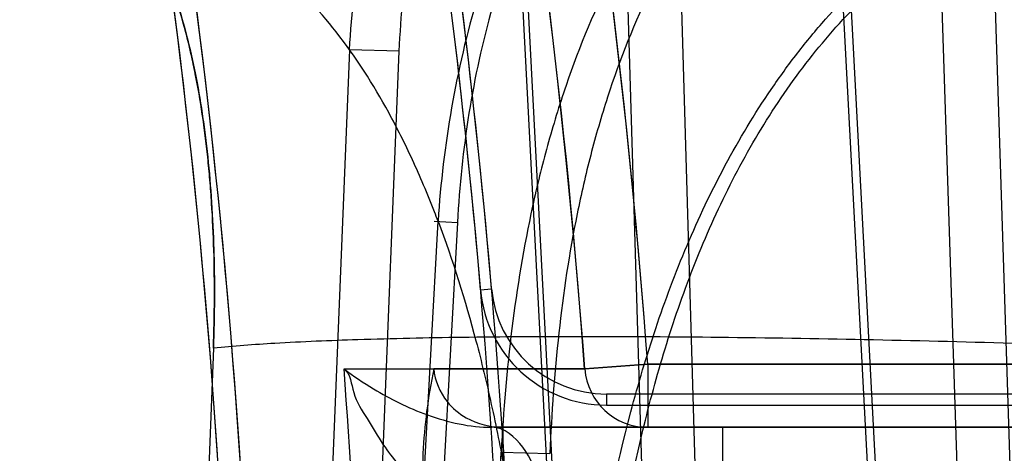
# Model space of a CAD drawing. Header units: millimetres. Extents: x 0 to 297, y 0 to 210.
# Tile 408 of 499: x 240.8153 to 240.8699, y 160.037 to 160.0611. Entities that reach past the tile are written whole.
import ezdxf

# ---------------------------------------------------------------- set-up
doc = ezdxf.new("R2010")
doc.units = ezdxf.units.MM
doc.header["$LTSCALE"] = 16.335
doc.layers.get('0').update_dxf_attribs({"linetype": 'CONTINUOUS'})
for name, color, linetype in [('AXES_REF', 7, 'CONTINUOUS'), ('INTFCLR_1', 7, 'CONTINUOUS'), ('INTFCLR_144815', 7, 'CONTINUOUS'), ('INTFCLR_72935', 7, 'CONTINUOUS')]:
    doc.layers.add(name, color=color, linetype=linetype)

msp = doc.modelspace()

# ---------------------------------------------------------------- linework, layer by layer
at = {"color": 7, "linetype": 'Continuous'}
for radius in [6.787079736, 6.7865, 6.743039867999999]:
    msp.add_circle((241.4889109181, 154.7114647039), radius, dxfattribs=at)
for radius, start, end in [(6.72, 278.2771290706, 261.7228709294), (6.874, 113.0826918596, 346.8308908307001)]:
    msp.add_arc((241.4889109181, 154.7114647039), radius, start, end, dxfattribs=at)
at = {"layer": 'AXES_REF', "color": 9, "linetype": 'Continuous'}
msp.add_arc((241.4889109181, 154.7114647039), 6.191158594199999, 94.4118118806, 85.5881881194, dxfattribs=at)
at = {"layer": 'INTFCLR_1', "color": 6, "linetype": 'Continuous'}
msp.add_line((240.8466225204, 160.0417064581), (240.8382509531, 160.0417064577), dxfattribs=at)
at = {"layer": 'INTFCLR_1', "color": 9, "linetype": 'Continuous'}
for p, q in [((240.8501100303, 160.0419647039), (240.8466225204, 160.0417064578)), ((240.8501100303, 160.0419647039), (240.8501100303, 160.0384647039)), ((240.9147152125, 160.0419647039), (240.8501100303, 160.0419647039)), ((240.8421011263, 160.0314647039), (240.8421011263, 160.0384647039)), ((240.8421011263, 160.0384647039), (240.9147152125, 160.0384647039))]:
    msp.add_line(p, q, dxfattribs=at)
for centre, radius, start, end in [((240.4247152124, 160.0104647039), 0.4230504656, 4.2349584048, 43.61014177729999), ((240.4247152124, 160.0104647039), 0.4265594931, 4.2349578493, 15.4129247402), ((240.8501114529, 160.0419629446), 0.003498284, 184.2045018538, 269.976699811)]:
    msp.add_arc(centre, radius, start, end, dxfattribs=at)
at = {"layer": 'INTFCLR_1', "color": 6, "linetype": 'Continuous'}
for radius, start, end in [(0.4176526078, 3.0516590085, 7.6294468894), (0.4182650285, 3.1312009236, 7.6294436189), (0.402418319, 356.013443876, 7.6295226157), (0.4036526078, 356.0148208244, 7.629522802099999)]:
    msp.add_arc((240.4247152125, 160.0104647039), radius, start, end, dxfattribs=at)
msp.add_open_spline([(240.8382509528, 160.0417064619), (240.8380895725, 160.0409247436), (240.8378241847, 160.039366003), (240.8376281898, 160.0370152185), (240.8375732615, 160.0347001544), (240.8376162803, 160.0331661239), (240.837656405, 160.0324111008)], degree=3, knots=[0, 0, 0, 0, 0.2564157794, 0.5072612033, 0.7571129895, 1, 1, 1, 1], dxfattribs=at)
at = {"layer": 'INTFCLR_1', "color": 9, "linetype": 'Continuous'}
msp.add_open_spline([(240.8382509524, 160.0417064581), (240.8383044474, 160.0410546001), (240.8387730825, 160.0399492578), (240.8402006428, 160.0387719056), (240.84139539, 160.0384647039), (240.8421011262, 160.0384647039)], degree=3, knots=[0, 0, 0, 0, 0.3591718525, 0.6124442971, 1, 1, 1, 1], dxfattribs=at)
at = {"layer": 'INTFCLR_144815', "color": 9, "linetype": 'Continuous'}
for p, q in [((240.8428477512, 160.0682232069), (240.8465699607, 159.9964647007)), ((240.843139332, 160.0682964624), (240.8468685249, 159.996464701)), ((240.8509752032, 159.9964647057), (240.8488295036, 160.0682232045)), ((240.8539419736, 159.9964647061), (240.851797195, 160.0682964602)), ((240.8644002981, 159.9964647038), (240.8606085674, 160.0682232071)), ((240.8648524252, 159.9964647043), (240.8610538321, 160.0682964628)), ((240.8662084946, 160.068223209), (240.8685253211, 159.996464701)), ((240.8691532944, 160.0682964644), (240.871469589, 159.9964647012)), ((240.8335828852, 160.0594177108), (240.8310891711, 159.997991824)), ((240.8363398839, 160.0593444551), (240.8335828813, 160.0594177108)), ((240.8337892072, 159.9964647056), (240.8363398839, 160.0593444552)), ((240.8356436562, 159.9979918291), (240.8384855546, 160.0499122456)), ((240.83827876, 160.0499178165), (240.8395594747, 160.049838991)), ((240.8395594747, 160.0498389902), (240.8366363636, 159.9964647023)), ((240.8260316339, 160.0428609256), (240.8251448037, 160.0194547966)), ((240.8403221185, 159.9979918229), (240.841983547, 160.0370939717)), ((240.8419835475, 160.0370939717), (240.844683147, 160.0370207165))]:
    msp.add_line(p, q, dxfattribs=at)
for points, knots in [([(240.8685133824, 160.1224647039), (240.8688997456, 160.1224647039), (240.8697797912, 160.122150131), (240.8708478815, 160.1209967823), (240.87162621, 160.1196309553), (240.8722468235, 160.1182251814), (240.8729275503, 160.1163960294), (240.8737182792, 160.113678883), (240.874564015, 160.1099116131), (240.8751919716, 160.1063548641), (240.8756015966, 160.1036219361), (240.8758357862, 160.1019201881), (240.8761951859, 160.0991487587), (240.8766831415, 160.0947392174), (240.8772234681, 160.0885244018), (240.877552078, 160.0836136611), (240.8777456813, 160.0801732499), (240.8778712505, 160.0777564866), (240.8780698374, 160.0734088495), (240.8782851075, 160.0670454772), (240.878413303, 160.0605617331), (240.8784666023, 160.0552327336), (240.8784860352, 160.0497566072), (240.8784613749, 160.0456247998), (240.8784278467, 160.0428609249)], [0, 0, 0, 0, 0.0141696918, 0.0322450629, 0.0566277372, 0.0716000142, 0.0885734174, 0.1281693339, 0.1752635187, 0.23012205, 0.2605881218, 0.2766094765, 0.2931202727, 0.3630793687, 0.4392923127, 0.5218901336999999, 0.54356936, 0.5656673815, 0.6106430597, 0.703181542, 0.7991653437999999, 0.8484703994, 0.8986287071, 1, 1, 1, 1]), ([(240.8784278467, 160.0428609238), (240.8784611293, 160.0456041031), (240.8784937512, 160.051031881), (240.878441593, 160.0590856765), (240.878312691, 160.065682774), (240.87815654, 160.0708471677), (240.8779705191, 160.075781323), (240.8776802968, 160.0816791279), (240.8773000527, 160.0873928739), (240.8769442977, 160.0917364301), (240.8765734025, 160.0957270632), (240.8760638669, 160.1003400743), (240.8754574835, 160.104691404), (240.8749250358, 160.1078667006), (240.8744038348, 160.1106235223), (240.8737260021, 160.1136504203), (240.8728205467, 160.1167622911), (240.8719786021, 160.1189154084), (240.8712559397, 160.1202817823), (240.8706087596, 160.1212541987), (240.8697830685, 160.1221489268), (240.8689000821, 160.1224647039), (240.8685133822, 160.1224647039)], [0, 0, 0, 0, 0.1006106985, 0.199055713, 0.2953636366, 0.342590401, 0.3885395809, 0.4764458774, 0.5591383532, 0.5985355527, 0.6362718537, 0.7061191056, 0.7687234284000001, 0.7973639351, 0.8241873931, 0.8716144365, 0.9110602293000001, 0.9429569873, 0.9561975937, 0.9676399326, 0.9858181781, 1, 1, 1, 1]), ([(240.8335828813, 160.0594177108), (240.8336903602, 160.0614899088), (240.8341667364, 160.0656169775), (240.8354544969, 160.0706520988), (240.8369109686, 160.0745199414), (240.8386375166, 160.0782272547), (240.8405148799, 160.081269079), (240.8423749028, 160.0836711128), (240.8436794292, 160.0852124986), (240.8461009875, 160.0877192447), (240.8488440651, 160.0898788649), (240.8513694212, 160.0914128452), (240.853096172, 160.0923487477), (240.8562080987, 160.0937472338), (240.8590434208, 160.0945317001), (240.8609532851, 160.0948497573)], [0, 0, 0, 0, 0.1287568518, 0.2569609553, 0.3213810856, 0.384983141, 0.5105637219, 0.5419689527, 0.5734721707, 0.6358190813, 0.7580421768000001, 0.7885404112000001, 0.8191369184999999, 0.8798569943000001, 1, 1, 1, 1]), ([(240.8363398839, 160.0593444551), (240.8364203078, 160.061315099), (240.8368266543, 160.0652354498), (240.8379946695, 160.0700215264), (240.8393335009, 160.0736925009), (240.8409278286, 160.0772033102), (240.8426719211, 160.080083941), (240.8444058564, 160.0823577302), (240.8456218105, 160.0838153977), (240.8478819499, 160.0861845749), (240.8504490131, 160.0882254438), (240.8528149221, 160.0896746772), (240.8544332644, 160.0905583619), (240.8573519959, 160.0918790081), (240.860013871, 160.0926190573), (240.8618073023, 160.092918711)], [0, 0, 0, 0, 0.1298374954, 0.2586273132, 0.3231850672, 0.3868339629, 0.5122916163, 0.5436287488, 0.5750512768, 0.6372068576, 0.7589754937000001, 0.7893511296, 0.8198239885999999, 0.8802999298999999, 1, 1, 1, 1]), ([(240.8652154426, 160.0883088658), (240.8632674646, 160.0878388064), (240.8604029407, 160.0868023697), (240.8568509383, 160.084857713), (240.8534618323, 160.0825349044), (240.8507882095, 160.0800693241), (240.8487405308, 160.0777281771), (240.8474244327, 160.0760881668), (240.845298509, 160.0730676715), (240.8435342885, 160.0697997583), (240.8422743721, 160.0668827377), (240.8414974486, 160.0649003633), (240.840320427, 160.0613848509), (240.8391216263, 160.0562243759), (240.8386281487, 160.0520214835), (240.8384855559, 160.0499122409)], [0, 0, 0, 0, 0.1202040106, 0.1809468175, 0.2426366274, 0.3663086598, 0.3976274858, 0.4292047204, 0.4923997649, 0.6189828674, 0.6509543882, 0.6830001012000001, 0.7466739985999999, 0.8731875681, 1, 1, 1, 1]), ([(240.86521544, 160.0883088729), (240.8657186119, 160.0873402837), (240.8664647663, 160.0857755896), (240.8674007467, 160.0835698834), (240.8688721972, 160.0797962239), (240.8709155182, 160.073276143), (240.8724619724, 160.0663986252), (240.8734016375, 160.0612836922), (240.8740056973, 160.057684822), (240.8749708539, 160.0510458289), (240.8757989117, 160.0431946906), (240.8763203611, 160.0361136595), (240.8765679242, 160.0318863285), (240.8768864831, 160.0253581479), (240.8771382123, 160.0153780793), (240.87706406, 160.0064735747), (240.8769544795, 160.0019599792)], [0, 0, 0, 0, 0.0372726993, 0.0591480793, 0.081815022, 0.1755685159, 0.2921048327, 0.3223045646, 0.3531589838, 0.4167142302, 0.5513725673, 0.6226313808, 0.6591658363, 0.6959740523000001, 0.8458220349, 1, 1, 1, 1]), ([(240.8643614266, 160.0865086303), (240.8625338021, 160.0860624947), (240.8598467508, 160.0850798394), (240.8565220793, 160.0832327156), (240.8533501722, 160.0810269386), (240.8508534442, 160.0786852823), (240.8489495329, 160.0764593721), (240.8477246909, 160.07489809), (240.8457469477, 160.0720188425), (240.8441142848, 160.068905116), (240.8429587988, 160.0661233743), (240.8422457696, 160.0642280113), (240.8411690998, 160.0608589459), (240.8400877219, 160.0559034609), (240.8396729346, 160.0518682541), (240.8395594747, 160.049838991)], [0, 0, 0, 0, 0.1191128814, 0.1793339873, 0.2405248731, 0.3633715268, 0.3945338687, 0.4259739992, 0.4889667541, 0.6154878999, 0.6475290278, 0.6796791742, 0.7436740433, 0.8713175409, 1, 1, 1, 1]), ([(240.8681915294, 160.0815081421), (240.8660302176, 160.0809081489), (240.862877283, 160.0795729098), (240.8590822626, 160.0771016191), (240.8564341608, 160.0749200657), (240.8540164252, 160.0724622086), (240.851841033, 160.0697703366), (240.8499121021, 160.0668866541), (240.8476663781, 160.0628404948), (240.8461072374, 160.0590860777), (240.8450355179, 160.0557788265), (240.8443856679, 160.053553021), (240.8428828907, 160.0474112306), (240.842230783, 160.0416722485), (240.8419835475, 160.0370939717)], [0, 0, 0, 0, 0.122251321, 0.1841550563, 0.2465049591, 0.3088365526, 0.3717560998, 0.4348594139, 0.4976795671, 0.6237574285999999, 0.6555254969, 0.6871647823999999, 0.7501096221, 1, 1, 1, 1]), ([(240.8689439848, 160.0798439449), (240.8669156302, 160.0792730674), (240.8639576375, 160.0780011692), (240.8604101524, 160.075643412), (240.8579368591, 160.0735604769), (240.8556827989, 160.0712116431), (240.8536590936, 160.0686361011), (240.8518698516, 160.065873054), (240.8497895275, 160.061984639), (240.848359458, 160.0583744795), (240.8473849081, 160.0551917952), (240.8467926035, 160.0530404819), (240.8454242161, 160.0470594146), (240.84487832, 160.0414778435), (240.844683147, 160.0370207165)], [0, 0, 0, 0, 0.1202423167, 0.1812239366, 0.2427342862, 0.3043443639, 0.3666795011, 0.4293621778, 0.4919378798, 0.6181093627, 0.650035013, 0.681882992, 0.7454161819, 1, 1, 1, 1]), ([(240.8445971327, 160.0019989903), (240.8447769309, 160.0051063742), (240.8451587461, 160.0113306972), (240.8459186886, 160.0206786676), (240.8470959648, 160.03004929), (240.8486826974, 160.0378319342), (240.8502768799, 160.0432084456), (240.8513635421, 160.0462749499), (240.8525781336, 160.0493262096), (240.8543368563, 160.0530456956), (240.8564566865, 160.0565758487), (240.858383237, 160.0592382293), (240.8604560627, 160.0617586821), (240.8627639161, 160.0640596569), (240.8653080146, 160.0660744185), (240.868006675, 160.0678761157), (240.8702037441, 160.0689637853), (240.8717181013, 160.0695374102)], [0, 0, 0, 0, 0.1216132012, 0.243647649, 0.3663864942, 0.4904425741, 0.5534431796, 0.5853358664, 0.6175277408, 0.68173217, 0.7458615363, 0.7780820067, 0.8100580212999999, 0.8733073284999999, 0.9049126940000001, 0.9367292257, 1, 1, 1, 1]), ([(240.8260316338, 160.0428609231), (240.8260661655, 160.0437749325), (240.8261055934, 160.0455843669), (240.8260745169, 160.0482702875), (240.8259729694, 160.0504696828), (240.8258443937, 160.0521905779), (240.8256889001, 160.0538371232), (240.8254429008, 160.0558069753), (240.8251169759, 160.0577103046), (240.8248109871, 160.0591556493), (240.8244888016, 160.0604907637), (240.824043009, 160.0620379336), (240.8235149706, 160.0634844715), (240.823052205, 160.0645363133), (240.8225901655, 160.0654666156), (240.8219792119, 160.0664968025), (240.8211668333, 160.0675443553), (240.8202977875, 160.068367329), (240.8193748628, 160.0689611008), (240.8184052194, 160.0693182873), (240.8177377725, 160.0693954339), (240.8174088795, 160.0693955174)], [0, 0, 0, 0, 0.091753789, 0.1815166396, 0.2694076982, 0.3125669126, 0.3546185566, 0.4353061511, 0.5116443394, 0.5482469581, 0.5834912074, 0.6494052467, 0.7096551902, 0.7377984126, 0.764641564, 0.8138270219, 0.85768374, 0.8972107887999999, 0.9333282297, 0.9670072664, 1, 1, 1, 1]), ([(240.8174088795, 160.0693955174), (240.8177375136, 160.06939538), (240.8184030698, 160.0693186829), (240.8193680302, 160.0689641), (240.8210663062, 160.0678743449), (240.8223785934, 160.0659818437), (240.8232829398, 160.0640401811), (240.8237022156, 160.0629712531), (240.8241173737, 160.0617785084), (240.8245829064, 160.0601665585), (240.8250506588, 160.0580915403), (240.825367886, 160.056248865), (240.8255823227, 160.0546910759), (240.8257722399, 160.0530461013), (240.8259510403, 160.0509251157), (240.8260523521, 160.0487619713), (240.8260893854, 160.0469849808), (240.8260963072, 160.0451592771), (240.8260664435, 160.0437818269), (240.8260316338, 160.0428609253)], [0, 0, 0, 0, 0.0329952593, 0.06653992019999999, 0.1023576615, 0.2341585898, 0.2886102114, 0.3181527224, 0.3493214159, 0.415407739, 0.4864622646, 0.5627887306, 0.6030561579, 0.6443314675, 0.7290312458, 0.8167025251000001, 0.8617033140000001, 0.9074743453, 1, 1, 1, 1]), ([(240.8384856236, 160.0499122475), (240.8384205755, 160.0500846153), (240.8381646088, 160.0507531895), (240.8377031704, 160.0518929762), (240.8368868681, 160.0537438), (240.8354251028, 160.0566714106), (240.8330750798, 160.0603611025), (240.8305012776, 160.0631397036), (240.8286780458, 160.064621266), (240.8274904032, 160.065480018), (240.8253697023, 160.0667507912), (240.8220702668, 160.0679886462), (240.8192865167, 160.0682956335), (240.8178972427, 160.0682964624)], [0, 0, 0, 0, 0.0187560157, 0.0728836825, 0.1251833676, 0.224679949, 0.4058705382, 0.5687625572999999, 0.6073438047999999, 0.6449671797, 0.7179054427, 0.8585486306, 1, 1, 1, 1]), ([(240.8457861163, 160.0019233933), (240.8459614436, 160.005023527), (240.8463236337, 160.0112198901), (240.8470144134, 160.0205005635), (240.8480799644, 160.0297483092), (240.8495259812, 160.0373943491), (240.8509908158, 160.0426589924), (240.8519946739, 160.04564642), (240.8531124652, 160.0486082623), (240.8547392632, 160.0522092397), (240.8567078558, 160.0556277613), (240.8585010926, 160.0582016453), (240.8604296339, 160.0606292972), (240.8625830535, 160.0628450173), (240.8649630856, 160.0647845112), (240.8674848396, 160.0665159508), (240.869544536, 160.0675617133), (240.8709656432, 160.068112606)], [0, 0, 0, 0, 0.1248651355, 0.2496005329, 0.3741910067, 0.4990542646, 0.5620229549, 0.5937827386, 0.6257619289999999, 0.6893021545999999, 0.7524559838, 0.7840722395, 0.8153727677, 0.8770772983, 0.9078185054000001, 0.9387092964, 1, 1, 1, 1]), ([(240.8384855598, 160.0499122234), (240.8393064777, 160.0477363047), (240.8401751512, 160.0449371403), (240.8410389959, 160.0415112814), (240.8415904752, 160.0391140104), (240.8424694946, 160.0346964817), (240.8432202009, 160.0294577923), (240.8436881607, 160.0247305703), (240.8439080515, 160.0219114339), (240.844187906, 160.0175609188), (240.8443983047, 160.0109058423), (240.8443080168, 160.0049680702), (240.8441958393, 160.0019599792)], [0, 0, 0, 0, 0.1436399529, 0.1805795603, 0.218231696, 0.2955572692, 0.4587139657, 0.5448233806, 0.5889339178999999, 0.6333573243, 0.8140790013, 1, 1, 1, 1]), ([(240.8784278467, 160.0428609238), (240.8757260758, 160.0429589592), (240.8702879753, 160.0431357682), (240.8621746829, 160.0433359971), (240.8542525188, 160.0434633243), (240.8468137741, 160.0435097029), (240.8401302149, 160.0434723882), (240.8344211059, 160.0433553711), (240.8298310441, 160.0431668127), (240.8271624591, 160.0429777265), (240.8260316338, 160.0428609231)], [0, 0, 0, 0, 0.154723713, 0.3113826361, 0.4644588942, 0.6081603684, 0.7371004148, 0.8469550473, 0.9349387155, 1, 1, 1, 1])]:
    msp.add_open_spline(points, degree=3, knots=knots, dxfattribs=at)
at = {"layer": 'INTFCLR_72935', "color": 9, "linetype": 'Continuous'}
for p, q in [((240.8408446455, 160.0461017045), (240.8414548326, 160.0461539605)), ((240.833274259, 160.0417064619), (240.8466225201, 160.0417064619)), ((240.8466225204, 160.0417064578), (240.8501100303, 160.0419647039)), ((240.8501100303, 160.0419647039), (240.8501100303, 160.0384647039)), ((240.8501100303, 160.0419647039), (240.9147152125, 160.0419647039)), ((240.8478191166, 160.0403114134), (240.8478191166, 160.0396989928)), ((240.9147152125, 160.0384647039), (240.8414665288, 160.0384647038)), ((240.8542762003, 160.0314647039), (240.8542762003, 160.0384647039))]:
    msp.add_line(p, q, dxfattribs=at)
at = {"layer": 'INTFCLR_72935', "color": 6, "linetype": 'Continuous'}
for p, q in [((240.8837200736, 160.0403114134), (240.8478191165, 160.0403114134)), ((240.8478191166, 160.0396989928), (240.8837200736, 160.0396989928))]:
    msp.add_line(p, q, dxfattribs=at)
at = {"layer": 'INTFCLR_72935', "color": 9, "linetype": 'Continuous'}
for centre, radius, start, end in [((240.4247152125, 160.0104647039), 0.426559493, 4.2349578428, 15.4677013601), ((240.4247152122, 160.0104647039), 0.423062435, 4.2349584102, 15.4677019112), ((240.4247152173, 160.0104647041), 0.4097518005, 0.4854006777, 4.3727929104), ((240.8501113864, 160.0419628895), 0.0034982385, 184.2036818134, 269.9777903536)]:
    msp.add_arc(centre, radius, start, end, dxfattribs=at)
at = {"layer": 'INTFCLR_72935', "color": 6, "linetype": 'Continuous'}
for centre, radius, start, end in [((240.4247152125, 160.0104647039), 0.4176526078, 4.8948227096, 8.8931498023), ((240.4247152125, 160.0104647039), 0.4182650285, 4.8948229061, 8.893149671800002), ((240.4247152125, 160.0104647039), 0.4036526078, 356.0148208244, 8.043882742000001), ((240.4247152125, 160.0104647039), 0.402418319, 356.0134438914, 7.891264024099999), ((240.8478191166, 160.0466989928), 0.006999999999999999, 184.8948354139, 270.0000047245), ((240.8478191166, 160.0466989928), 0.006387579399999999, 184.8948237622, 269.999999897)]:
    msp.add_arc(centre, radius, start, end, dxfattribs=at)
at = {"layer": 'INTFCLR_72935', "color": 9, "linetype": 'Continuous'}
for points, knots in [([(240.8332742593, 160.0417064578), (240.8338024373, 160.0413087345), (240.8347952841, 160.0406368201), (240.8363468, 160.039786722), (240.8384731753, 160.0388732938), (240.8402551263, 160.0384647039), (240.8414665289, 160.0384647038)], [0, 0, 0, 0, 0.222068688, 0.4019012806, 0.5931280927, 1, 1, 1, 1]), ([(240.8332742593, 160.0417064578), (240.8336487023, 160.0414184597), (240.8337040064, 160.0402376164), (240.834585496, 160.0389422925), (240.8353558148, 160.0375696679), (240.836388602, 160.0362457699), (240.8375022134, 160.0349851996), (240.8388612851, 160.0338077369), (240.8402259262, 160.0328942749), (240.842111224, 160.0319843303), (240.843636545, 160.0316424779), (240.8446609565, 160.0316256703)], [0, 0, 0, 0, 0.08825781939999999, 0.1895448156, 0.2956597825, 0.3808321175, 0.5028898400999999, 0.6093190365, 0.7159249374, 0.8085800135, 1, 1, 1, 1]), ([(240.8446609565, 160.0316256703), (240.8446476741, 160.0328907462), (240.8443649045, 160.0349117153), (240.8434072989, 160.0373695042), (240.8421507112, 160.0384647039), (240.841466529, 160.0384647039)], [0, 0, 0, 0, 0.4729041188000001, 0.744256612, 1, 1, 1, 1])]:
    msp.add_open_spline(points, degree=3, knots=knots, dxfattribs=at)

doc.saveas('drawing.dxf')
